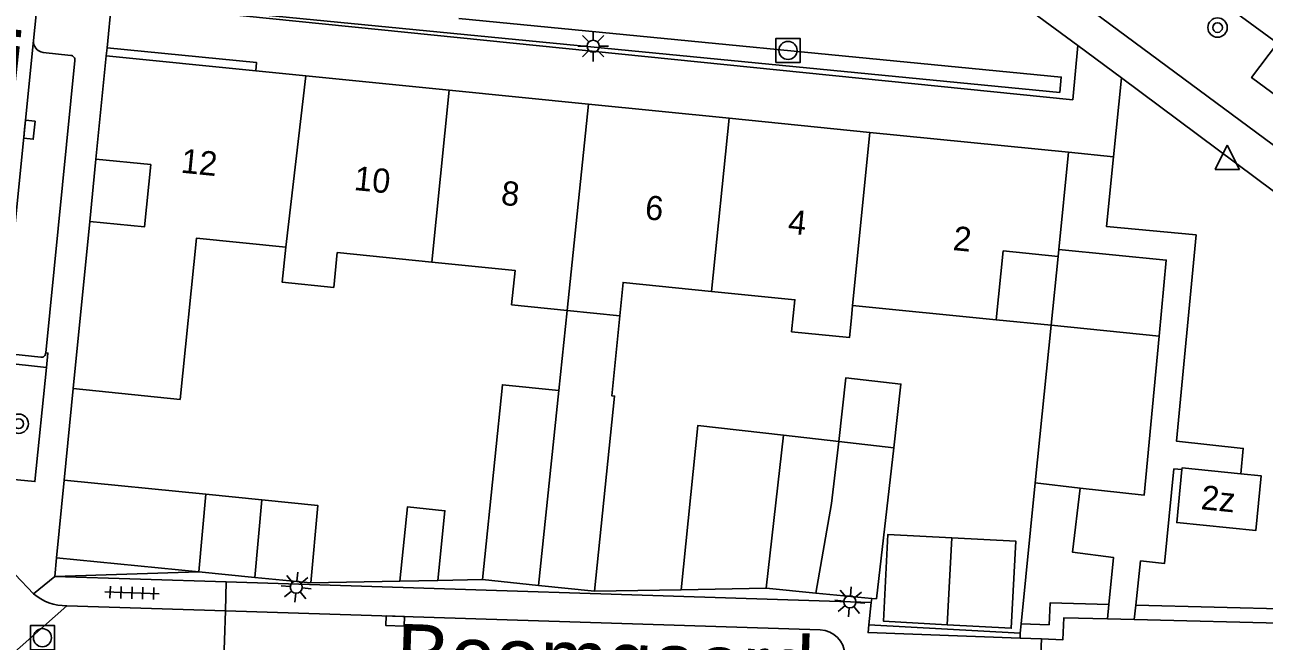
# Model space of a CAD drawing. Extents: x 132998 to 136004, y 396998 to 398512.
# Drawn here: x 133048.4 to 133099.6, y 398166.4 to 398191.9 of the extents above; entities that cross this region are included whole.
import ezdxf

# ---------------------------------------------------------------- set-up
doc = ezdxf.new("R2010")
doc.units = 0
for name, color, linetype in [('gg-afsc-erfafscheiding', 7, 'Continuous'), ('gg-afsc-muur', 7, 'Continuous'), ('gg-anno-huisnummerreeks BGT', 7, 'Continuous'), ('gg-anno-openbare ruimte label', 7, 'Continuous'), ('gg-bbg-bijgebouw', 7, 'Continuous'), ('gg-bbg-gedigitaliseerde bebouwing', 7, 'Continuous'), ('gg-bbg-gedigitaliseerde bijgebouw', 7, 'Continuous'), ('gg-bbg-hoofdgebouw', 7, 'Continuous'), ('gg-bbg-luifel en loopbrug', 7, 'Continuous'), ('gg-bbg-overig bouwwerk', 7, 'Continuous'), ('gg-bbg-tussenscheiding', 7, 'Continuous'), ('gg-knt-verharding', 7, 'Continuous'), ('gg-knt-verharding nz', 7, 'Continuous'), ('gt-grn-groengrens', 7, 'Continuous'), ('gt-grn-weggrens', 7, 'Continuous'), ('gt-symb-boom', 7, 'Continuous'), ('gt-symb-kolk', 7, 'Continuous'), ('gt-symb-lichtmast', 7, 'Continuous'), ('gt-symb-rioolschacht', 7, 'Continuous'), ('gt-symb-tegel verharding', 7, 'Continuous'), ('gt-symb-waterafsluiter', 7, 'Continuous')]:
    doc.layers.add(name, color=color, linetype=linetype)

# ---------------------------------------------------------------- blocks, each defined once
blk = doc.blocks.new('gt0-RS')
at = {"layer": 'gt-symb-rioolschacht'}
blk.add_lwpolyline([(-0.5, -0.5), (0.5, -0.5), (0.5, 0.5), (-0.5, 0.5)], close=True, dxfattribs=at)
blk.add_circle((0, 0), 0.375, dxfattribs=at)
blk = doc.blocks.new('gt0-LMAST')
at = {"layer": 'gt-symb-lichtmast'}
for p, q in [((-0.005, 0.246), (-0.005, 0.621)), ((-0.182, 0.173), (-0.447, 0.438)), ((0.172, 0.173), (0.437, 0.438)), ((-0.255, -0.004), (-0.63, -0.004)), ((-0.182, -0.181), (-0.447, -0.446)), ((-0.005, -0.254), (-0.005, -0.629)), ((0.437, -0.446), (0.172, -0.181)), ((0.245, -0.004), (0.62, -0.004))]:
    blk.add_line(p, q, dxfattribs=at)
blk.add_circle((-0.005, -0.004), 0.25, dxfattribs=at)
blk = doc.blocks.new('gt0-KOLK')
at = {"layer": 'gt-symb-kolk'}
blk.add_lwpolyline([(0, 0), (0.375, 0), (0.375, 0.4), (-0.375, 0.4), (-0.375, 0), (0, 0)], dxfattribs=at)
blk = doc.blocks.new('gt0-BOOM')
at = {"layer": 'gt-symb-boom'}
for radius in [0.4, 0.2]:
    blk.add_circle((0, 0), radius, dxfattribs=at)
blk = doc.blocks.new('gt0-WAFSL')
at = {"layer": 'gt-symb-waterafsluiter'}
for p, q in [((-0.5, -0.333), (0, 0.667)), ((0, 0.667), (0.5, -0.333)), ((0.5, -0.333), (-0.5, -0.333))]:
    blk.add_line(p, q, dxfattribs=at)
blk = doc.blocks.new('gt0-TEG1')
at = {"layer": 'gt-symb-tegel verharding'}
for p, q in [((-1.125, 0), (1.125, 0)), ((-0.9, -0.25), (-0.9, 0.25)), ((-0.45, -0.25), (-0.45, 0.25)), ((0, -0.25), (0, 0.25)), ((0.45, -0.25), (0.45, 0.25)), ((0.9, -0.25), (0.9, 0.25))]:
    blk.add_line(p, q, dxfattribs=at)

msp = doc.modelspace()

# ---------------------------------------------------------------- linework, layer by layer
at = {"layer": 'gg-afsc-erfafscheiding'}
for p, q in [((133055.55, 398169.29), (133049.591, 398169.1)), ((133063.87, 398168.903), (133060.18, 398168.83)), ((133067.29, 398168.97), (133065.44, 398168.934)), ((133075.5, 398168.551), (133071.92, 398168.49))]:
    msp.add_line(p, q, dxfattribs=at)
at = {"layer": 'gg-afsc-muur'}
for p, q in [((133090.801, 398179.486), (133090.147, 398172.967)), ((133049.98, 398173.084), (133050.35, 398176.87)), ((133090.147, 398172.967), (133089.563, 398167.144)), ((133049.591, 398169.1), (133049.666, 398169.865)), ((133083.383, 398168.189), (133083.363, 398168.019)), ((133083.363, 398168.019), (133083.258, 398167.098)), ((133089.524, 398166.76), (133083.258, 398167.098)), ((133089.563, 398167.144), (133089.524, 398166.76))]:
    msp.add_line(p, q, dxfattribs=at)
at = {"layer": 'gg-bbg-bijgebouw'}
for p, q in [((133055.841, 398172.5), (133055.55, 398169.29)), ((133058.161, 398172.269), (133055.841, 398172.5)), ((133055.55, 398169.29), (133057.865, 398169.06)), ((133057.865, 398169.06), (133060.18, 398168.83)), ((133067.29, 398168.97), (133069.605, 398168.73)), ((133069.605, 398168.73), (133071.92, 398168.49)), ((133081.074, 398168.412), (133079.02, 398168.61)), ((133083.383, 398168.189), (133081.074, 398168.412)), ((133083.58, 398168.17), (133083.383, 398168.189))]:
    msp.add_line(p, q, dxfattribs=at)
msp.add_lwpolyline([(133060.18, 398168.83), (133060.47, 398172.04), (133058.161, 398172.269)], dxfattribs=at)
at = {"layer": 'gg-bbg-gedigitaliseerde bebouwing'}
for p, q in [((133082.592, 398180.31), (133082.54, 398179.795)), ((133088.533, 398179.714), (133082.592, 398180.31))]:
    msp.add_line(p, q, dxfattribs=at)
for points in [[(133059.146, 398182.713), (133055.453, 398183.083), (133054.78, 398176.42)], [(133065.192, 398182.102), (133061.276, 398182.495), (133061.131, 398181.052), (133059.001, 398181.266), (133059.146, 398182.713)], [(133091.088, 398182.332), (133088.819, 398182.559), (133088.533, 398179.714)], [(133070.784, 398180.102), (133068.49, 398180.332), (133068.633, 398181.757), (133065.192, 398182.102)], [(133076.759, 398180.89), (133073.099, 398181.257), (133072.961, 398179.883)], [(133082.54, 398179.795), (133082.458, 398178.979), (133080.07, 398179.218), (133080.203, 398180.545), (133076.759, 398180.89)]]:
    msp.add_lwpolyline(points, dxfattribs=at)
at = {"layer": 'gg-bbg-gedigitaliseerde bijgebouw'}
for p, q in [((133070.784, 398180.102), (133070.441, 398176.79)), ((133079.02, 398168.61), (133079.74, 398174.938)), ((133079.74, 398174.938), (133082.016, 398174.679)), ((133084.292, 398174.42), (133082.016, 398174.679)), ((133084.292, 398174.42), (133083.58, 398168.17)), ((133067.29, 398168.97), (133067.8, 398173.94)), ((133086.699, 398170.697), (133086.505, 398167.102)), ((133065.44, 398168.934), (133063.87, 398168.903))]:
    msp.add_line(p, q, dxfattribs=at)
for points in [[(133072.961, 398179.883), (133072.628, 398176.571), (133072.748, 398176.559), (133071.92, 398168.49)], [(133067.8, 398173.94), (133068.109, 398177.024), (133070.441, 398176.79)], [(133063.87, 398168.903), (133064.177, 398171.974), (133065.732, 398171.815), (133065.44, 398168.934)], [(133086.699, 398170.697), (133089.343, 398170.555), (133089.15, 398166.959), (133086.505, 398167.102)]]:
    msp.add_lwpolyline(points, dxfattribs=at)
at = {"layer": 'gg-bbg-hoofdgebouw'}
for p, q in [((133051.72, 398190.63), (133051.29, 398186.35)), ((133051.72, 398190.63), (133057.903, 398190.01)), ((133057.903, 398190.01), (133059.979, 398189.802)), ((133065.904, 398189.208), (133059.979, 398189.802)), ((133071.668, 398188.63), (133065.904, 398189.208)), ((133077.489, 398188.047), (133071.668, 398188.63)), ((133083.31, 398187.463), (133077.489, 398188.047)), ((133091.52, 398186.64), (133083.31, 398187.463)), ((133091.117, 398182.622), (133091.52, 398186.64)), ((133050.35, 398176.87), (133051.04, 398183.78)), ((133091.088, 398182.332), (133091.117, 398182.622)), ((133054.78, 398176.42), (133050.35, 398176.87))]:
    msp.add_line(p, q, dxfattribs=at)
for points in [[(133051.04, 398183.78), (133053.31, 398183.56), (133053.56, 398186.13), (133051.29, 398186.35)], [(133096.213, 398173.517), (133096, 398171.33), (133099.27, 398171), (133099.49, 398173.26), (133098.643, 398173.345)], [(133098.643, 398173.345), (133096.22, 398173.59), (133096.213, 398173.517)]]:
    msp.add_lwpolyline(points, dxfattribs=at)
at = {"layer": 'gg-bbg-luifel en loopbrug'}
for p, q in [((133051.04, 398183.78), (133051.29, 398186.35)), ((133049.666, 398169.865), (133049.98, 398173.084)), ((133055.841, 398172.5), (133049.98, 398173.084)), ((133049.666, 398169.865), (133055.55, 398169.29)), ((133079.02, 398168.61), (133075.5, 398168.551))]:
    msp.add_line(p, q, dxfattribs=at)
for points in [[(133082.016, 398174.679), (133082.316, 398177.315), (133084.592, 398177.056), (133084.292, 398174.42)], [(133079.74, 398174.938), (133076.193, 398175.342), (133075.5, 398168.551)], [(133086.699, 398170.697), (133084.055, 398170.84), (133083.874, 398167.244), (133086.505, 398167.102)]]:
    msp.add_lwpolyline(points, dxfattribs=at)
at = {"layer": 'gg-bbg-overig bouwwerk'}
for p, q in [((133091.088, 398182.332), (133090.801, 398179.486)), ((133090.801, 398179.486), (133088.533, 398179.714))]:
    msp.add_line(p, q, dxfattribs=at)
at = {"layer": 'gg-bbg-tussenscheiding'}
for p, q in [((133059.979, 398189.802), (133059.146, 398182.713)), ((133065.904, 398189.208), (133065.192, 398182.102)), ((133070.784, 398180.102), (133071.668, 398188.63)), ((133077.489, 398188.047), (133076.759, 398180.89)), ((133082.592, 398180.31), (133083.31, 398187.463)), ((133072.961, 398179.883), (133070.784, 398180.102)), ((133069.605, 398168.73), (133070.441, 398176.79)), ((133058.161, 398172.269), (133057.865, 398169.06))]:
    msp.add_line(p, q, dxfattribs=at)
msp.add_lwpolyline([(133081.074, 398168.412), (133081.725, 398172.119), (133082.016, 398174.679)], dxfattribs=at)
at = {"layer": 'gg-knt-verharding'}
for p, q in [((133097.028, 398193.456), (133100.167, 398191.155)), ((133048.873, 398192.881), (133048.713, 398191.27)), ((133049.108, 398190.773), (133050.259, 398190.646)), ((133051.72, 398190.63), (133051.755, 398190.961)), ((133050.427, 398190.442), (133049.22, 398178.348)), ((133093.714, 398189.716), (133093.386, 398186.453)), ((133049.253, 398177.744), (133047.381, 398177.949)), ((133049.011, 398178.166), (133047.857, 398178.292)), ((133046.986, 398170.186), (133048.712, 398168.387)), ((133056.689, 398168.873), (133049.591, 398169.1)), ((133083.363, 398168.019), (133056.689, 398168.873)), ((133056.653, 398167.679), (133050.09, 398167.89)), ((133081.251, 398166.889), (133056.653, 398167.679)), ((133093.193, 398167.943), (133093.135, 398167.344)), ((133094.242, 398167.315), (133094.307, 398167.914)), ((133094.242, 398167.315), (133093.135, 398167.344)), ((133122.19, 398166.6), (133094.242, 398167.315)), ((133089.516, 398166.546), (133090.397, 398166.513))]:
    msp.add_line(p, q, dxfattribs=at)
for points in [[(133055.181, 398217.529), (133059.534, 398214.43), (133075.042, 398203.461), (133091.902, 398191.057)], [(133089.875, 398194.437), (133101.637, 398185.724), (133102.654, 398187.1)], [(133091.902, 398191.057), (133091.695, 398188.813), (133051.944, 398192.83)], [(133100.167, 398191.155), (133099.094, 398189.733), (133102.654, 398187.1)], [(133051.755, 398190.961), (133057.937, 398190.347), (133057.903, 398190.01)], [(133122.321, 398167.197), (133122.358, 398167.957), (133112.494, 398175.551), (133103.203, 398182.653), (133093.714, 398189.716)], [(133093.386, 398186.453), (133093.096, 398183.568), (133096.797, 398183.222), (133095.993, 398174.688), (133098.748, 398174.394), (133098.643, 398173.345)], [(133091.117, 398182.622), (133095.565, 398182.182), (133095.268, 398179.036)], [(133095.268, 398179.036), (133094.647, 398172.454), (133091.999, 398172.756)], [(133049.22, 398178.348), (133049.313, 398178.339), (133049.253, 398177.744)], [(133049.253, 398177.744), (133048.774, 398173.019), (133046.899, 398173.209)], [(133094.307, 398167.914), (133094.504, 398169.74), (133095.493, 398169.638), (133095.883, 398173.549), (133096.213, 398173.517)], [(133091.999, 398172.756), (133091.689, 398170.097), (133093.38, 398169.888), (133093.193, 398167.943)], [(133083.258, 398167.098), (133083.23, 398166.78), (133089.516, 398166.546)], [(133093.135, 398167.344), (133091.33, 398167.39), (133091.29, 398166.48), (133090.397, 398166.513)]]:
    msp.add_lwpolyline(points, dxfattribs=at)
for centre, radius, start, end in [((133049.169, 398191.227), 0.458, 174.6507, 262.3025), ((133050.245, 398190.463), 0.183, 353.2686, 85.6763), ((133049.038, 398178.346), 0.182, 261.3265, 0.773), ((133050.038, 398169.905), 2.016, 228.8627, 271.4718), ((133081.217, 398165.84), 1.049, 1.0256, 88.1339)]:
    msp.add_arc(centre, radius, start, end, dxfattribs=at)
at = {"layer": 'gg-knt-verharding nz'}
for p, q in [((133048.713, 398191.27), (133047.373, 398177.904)), ((133046.255, 398164.485), (133050.09, 398167.89))]:
    msp.add_line(p, q, dxfattribs=at)
at = {"layer": 'gt-grn-groengrens'}
for p, q in [((133090.801, 398179.486), (133095.268, 398179.036)), ((133091.999, 398172.756), (133090.147, 398172.967)), ((133094.307, 398167.914), (133122.321, 398167.197)), ((133089.524, 398166.76), (133089.516, 398166.546))]:
    msp.add_line(p, q, dxfattribs=at)
for points in [[(133066.307, 398192.175), (133091.222, 398189.749), (133091.157, 398189.117), (133051.38, 398193.007)], [(133089.563, 398167.144), (133090.717, 398167.102), (133090.756, 398168.005), (133093.193, 398167.943)]]:
    msp.add_lwpolyline(points, dxfattribs=at)
at = {"layer": 'gt-grn-weggrens'}
for p, q in [((133051.755, 398190.961), (133051.944, 398192.83)), ((133093.714, 398189.716), (133091.902, 398191.057)), ((133091.52, 398186.64), (133093.386, 398186.453)), ((133048.712, 398168.387), (133049.591, 398169.1)), ((133056.689, 398168.873), (133056.653, 398167.679)), ((133056.653, 398167.679), (133056.52, 398163.563)), ((133090.302, 398164.027), (133090.397, 398166.513))]:
    msp.add_line(p, q, dxfattribs=at)

# ---------------------------------------------------------------- block references
at = {"layer": 'gt-symb-boom'}
for p in [(133097.685, 398191.798), (133048.103, 398175.415)]:
    msp.add_blockref('gt0-BOOM', p, dxfattribs=at)
at = {"layer": 'gt-symb-kolk'}
for p, rotation in [((133048.346, 398187.591), -95.7306662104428), ((133063.678, 398167.455), 178.22439947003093)]:
    msp.add_blockref('gt0-KOLK', p, dxfattribs=dict(at, rotation=rotation))
at = {"layer": 'gt-symb-lichtmast'}
msp.add_blockref('gt0-LMAST', (133071.869, 398191.03), dxfattribs=at)
for p, rotation in [((133059.587, 398168.658), -5.682084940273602), ((133082.483, 398168.055), -5.510976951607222)]:
    msp.add_blockref('gt0-LMAST', p, dxfattribs=dict(at, rotation=rotation))
at = {"layer": 'gt-symb-rioolschacht'}
for p in [(133079.92, 398190.852), (133049.083, 398166.566)]:
    msp.add_blockref('gt0-RS', p, dxfattribs=at)
at = {"layer": 'gt-symb-tegel verharding', "rotation": -1.834672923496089}
msp.add_blockref('gt0-TEG1', (133052.784, 398168.42), dxfattribs=at)
at = {"layer": 'gt-symb-waterafsluiter'}
msp.add_blockref('gt0-WAFSL', (133098.088, 398186.265), dxfattribs=at)

# ---------------------------------------------------------------- texts
at = {"layer": 'gg-anno-huisnummerreeks BGT'}
for s, rotation, p in [('12', 354.3, (133054.781, 398185.801)), ('10', 354.3, (133061.941, 398185.083)), ('8', 354.3, (133068.021, 398184.474)), ('6', 354.3, (133073.975, 398183.877)), ('4', 354.3, (133079.889, 398183.284)), ('2', 354.3, (133086.713, 398182.6)), ('2z', 354.4, (133096.968, 398171.883))]:
    msp.add_text(s, height=1, rotation=rotation, dxfattribs=at).set_placement(p)
at = {"layer": 'gg-anno-openbare ruimte label'}
for s, rotation, p in [('Graaf Engelbertstraat', 83.9, (133046.938, 398179.71)), ('Boomgaard', 358.2, (133063.681, 398164.647))]:
    msp.add_text(s, height=2.5, rotation=rotation, dxfattribs=at).set_placement(p)

doc.saveas('drawing.dxf')
